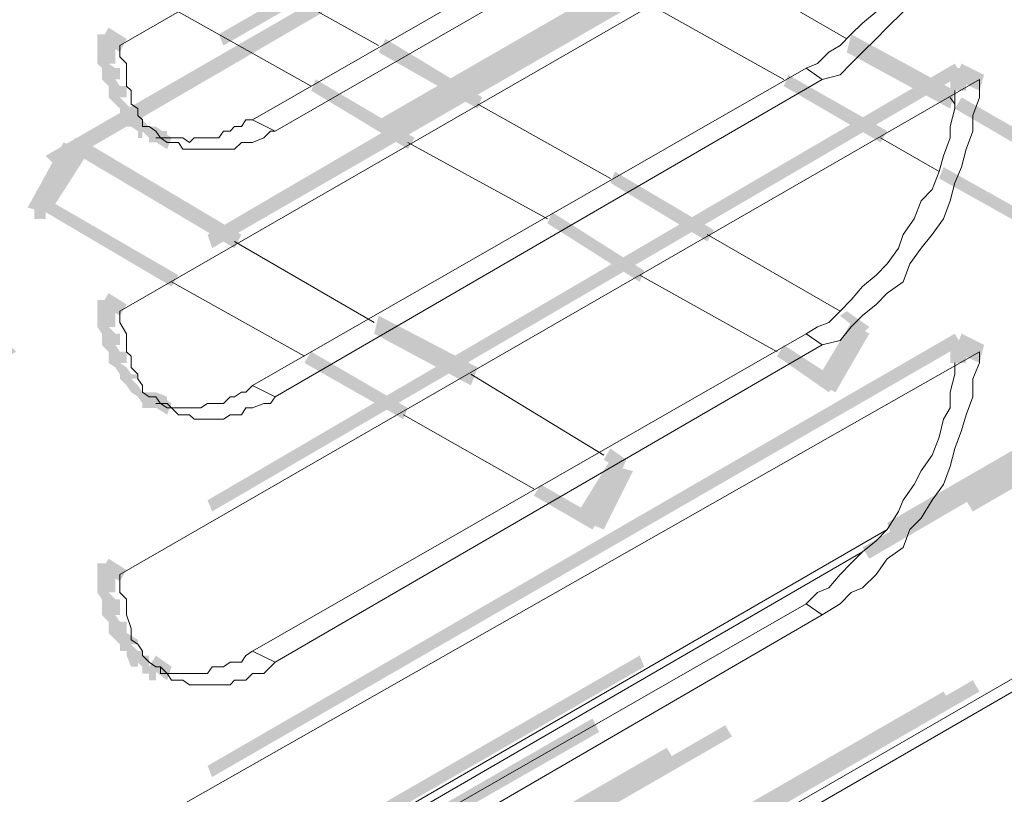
# Model space of a CAD drawing. Header units: millimetres. Extents: x -91 to 1961, y -1152 to 358.
# Tile 275 of 656: x 243.25 to 250.49, y 92.5 to 98.2. Entities that reach past the tile are written whole.
import ezdxf

# ---------------------------------------------------------------- set-up
doc = ezdxf.new("R2010")
doc.units = ezdxf.units.MM
doc.header["$MEASUREMENT"] = 0
doc.layers.get('0').update_dxf_attribs({"linetype": 'CONTINUOUS'})

msp = doc.modelspace()

# ---------------------------------------------------------------- hatches: boundary and pattern name
at = {"true_color": 0xaaaaaa}
h = msp.add_hatch(color=253, dxfattribs=at)
h.paths.add_polyline_path([(236.2746, 85.3503), (241.784, 88.5269), (241.8336, 88.3945), (236.3242, 85.251)])
h.paths.add_polyline_path([(244.5304, 90.0821), (250.0398, 93.2586), (250.0894, 93.1759), (244.58, 89.9993)])
h.paths.add_polyline_path([(252.8027, 94.8304), (258.2956, 98.007), (258.3452, 97.9242), (252.8358, 94.7477)])
h.paths.add_polyline_path([(261.0585, 99.6118), (266.5183, 102.7884), (266.601, 102.7057), (261.0916, 99.5291)])
h.paths.add_polyline_path([(269.2647, 104.3601), (274.7741, 107.5367), (274.8568, 107.454), (269.3639, 104.2774)])
h.paths.add_polyline_path([(277.537, 109.1415), (279.4397, 110.25), (279.4727, 110.1673), (277.5701, 109.0588)])
h = msp.add_hatch(color=253, dxfattribs=at)
h.paths.add_polyline_path([(267.9576, 110.0846), (262.4483, 106.908), (262.4152, 106.9907), (267.9246, 110.1673)])
h.paths.add_polyline_path([(259.7019, 105.2866), (254.1925, 102.11), (254.1594, 102.1928), (259.6522, 105.3693)])
h.paths.add_polyline_path([(251.4461, 100.5052), (245.9367, 97.3286), (245.8871, 97.461), (251.3964, 100.6376)])
h.paths.add_polyline_path([(243.2234, 95.7569), (237.714, 92.5803), (237.6313, 92.663), (243.1406, 95.8396)])
h = msp.add_hatch(color=253, dxfattribs=at)
h.paths.add_polyline_path([(236.44, 93.3414), (241.9494, 96.4849), (241.9991, 96.4021), (236.4897, 93.2586)])
h.paths.add_polyline_path([(244.7124, 98.0897), (250.2052, 101.2663), (250.2548, 101.1835), (244.7455, 98.007)])
h.paths.add_polyline_path([(252.9682, 102.838), (258.4775, 106.0146), (258.5106, 105.9319), (253.0013, 102.7553)])
h.paths.add_polyline_path([(261.224, 107.6194), (265.4594, 110.0846), (265.509, 110.0019), (261.2736, 107.5367)])
h = msp.add_hatch(color=253, dxfattribs=at)
h.paths.add_polyline_path([(236.4897, 85.433), (241.9991, 88.6096), (242.0321, 88.4772), (236.5393, 85.3503)])
h.paths.add_polyline_path([(244.7455, 90.1648), (250.2548, 93.3414), (250.3045, 93.2586), (244.7951, 90.0821)])
h.paths.add_polyline_path([(253.0013, 94.9131), (258.5106, 98.0897), (258.5603, 98.007), (253.0509, 94.8304)])
h.paths.add_polyline_path([(261.2736, 99.6945), (266.7664, 102.8711), (266.8161, 102.7884), (261.3067, 99.6118)])
h.paths.add_polyline_path([(269.4798, 104.4428), (274.9891, 107.6194), (275.0719, 107.5367), (269.5625, 104.3601)])
h.paths.add_polyline_path([(277.7356, 109.2243), (279.2246, 110.0846), (279.2742, 110.0019), (277.8348, 109.1415)])
h = msp.add_hatch(color=253, dxfattribs=at)
h.paths.add_polyline_path([(265.509, 109.8695), (259.9997, 106.6433), (259.95, 106.726), (265.4594, 109.9522)])
h.paths.add_polyline_path([(257.2367, 105.0881), (251.7439, 101.9115), (251.6942, 101.9942), (257.2036, 105.1708)])
h.paths.add_polyline_path([(248.9809, 100.2901), (243.5212, 97.1136), (243.4384, 97.1963), (248.9478, 100.3729)])
h.paths.add_polyline_path([(240.7747, 95.5584), (236.4897, 93.0932), (236.44, 93.1759), (240.7251, 95.6411)])
h = msp.add_hatch(color=253, dxfattribs=at)
h.paths.add_polyline_path([(236.44, 91.902), (241.9494, 95.0786), (241.9991, 94.9958), (236.4897, 91.8193)])
h.paths.add_polyline_path([(244.7124, 96.6503), (250.2052, 99.8269), (250.2548, 99.7442), (244.7455, 96.5676)])
h.paths.add_polyline_path([(252.9682, 101.4317), (258.4279, 104.6083), (258.5106, 104.5256), (253.0013, 101.349)])
h.paths.add_polyline_path([(261.1909, 106.18), (266.6837, 109.3566), (266.7664, 109.2739), (261.2736, 106.0973)])
h = msp.add_hatch(color=253, dxfattribs=at)
h.paths.add_polyline_path([(242.2969, 90.3468), (247.8062, 93.5234), (247.8393, 93.4406), (242.3299, 90.2641)])
h.paths.add_polyline_path([(250.5526, 95.0786), (256.062, 98.2551), (256.0951, 98.1724), (250.6023, 94.9958)])
h.paths.add_polyline_path([(258.8084, 99.8765), (264.3178, 103.0531), (264.3675, 102.9207), (258.8581, 99.7442)])
h.paths.add_polyline_path([(267.0311, 104.6083), (272.16, 107.5863), (272.1931, 107.4871), (267.1139, 104.5256)])
h = msp.add_hatch(color=253, dxfattribs=at)
h.paths.add_polyline_path([(272.2758, 107.2885), (266.7664, 104.112), (266.7333, 104.1947), (272.2427, 107.3713)])
h.paths.add_polyline_path([(264.02, 102.4906), (258.5106, 99.314), (258.4775, 99.4133), (263.9704, 102.5898)])
h.paths.add_polyline_path([(255.7642, 97.7588), (250.2548, 94.5822), (250.2052, 94.6649), (255.7146, 97.8415)])
h.paths.add_polyline_path([(247.5084, 92.9608), (242.4127, 90.049), (242.3796, 90.1317), (247.4588, 93.0601)])
h = msp.add_hatch(color=253, dxfattribs=at)
h.paths.add_polyline_path([(272.8383, 107.0238), (267.3289, 103.8472), (267.2793, 103.93), (272.7887, 107.1065)])
h.paths.add_polyline_path([(264.566, 102.2424), (259.0732, 99.0658), (259.0235, 99.1485), (264.5329, 102.3251)])
h.paths.add_polyline_path([(256.3102, 97.4941), (250.8008, 94.3175), (250.7677, 94.4002), (256.2771, 97.5768)])
h.paths.add_polyline_path([(248.0544, 92.7623), (242.9752, 89.8339), (242.9256, 89.9166), (248.0048, 92.845)])
h = msp.add_hatch(color=253, dxfattribs=at)
h.paths.add_polyline_path([(242.9256, 89.8339), (248.4349, 93.0105), (248.4846, 92.9278), (242.9752, 89.7512)])
h.paths.add_polyline_path([(251.1813, 94.5822), (256.6907, 97.7588), (256.7404, 97.6761), (251.231, 94.4995)])
h.paths.add_polyline_path([(259.4537, 99.3636), (264.9465, 102.5402), (264.9962, 102.4079), (259.4868, 99.2313)])
h.paths.add_polyline_path([(267.6598, 104.112), (272.7887, 107.0734), (272.8383, 106.9907), (267.7426, 104.0292)])
for points in [[(250.1721, 99.7442), (244.6627, 96.5179), (244.6297, 96.6172), (250.1225, 99.8269)], [(243.9513, 98.0897), (243.9513, 98.0566), (243.9513, 98.007), (243.9513, 97.9573), (243.9513, 97.8746), (243.9017, 97.8746), (243.9513, 97.8415), (243.9844, 97.8415), (243.9844, 97.7919), (243.9844, 97.7588), (243.9513, 97.7588), (243.9844, 97.7092), (244.034, 97.7092), (244.034, 97.6761), (244.034, 97.6264), (243.9844, 97.6264), (244.034, 97.5768), (244.0671, 97.5437), (244.1168, 97.5437), (244.1168, 97.4941), (244.034, 97.5437), (244.0671, 97.5437), (244.1499, 97.4941), (244.1499, 97.461), (244.1168, 97.461), (244.1499, 97.4114), (244.1168, 97.461), (244.1499, 97.461), (244.1995, 97.4114), (244.2491, 97.3783), (244.1995, 97.3286), (244.1499, 97.3783), (244.1499, 97.3286), (244.1168, 97.3286), (244.1168, 97.3783), (244.0671, 97.4114), (244.034, 97.461), (244.034, 97.4941), (244.0671, 97.4114), (244.034, 97.4114), (243.9844, 97.4941), (243.9844, 97.5437), (244.034, 97.4941), (243.9844, 97.5437), (243.9513, 97.5768), (243.9017, 97.6264), (243.9017, 97.6761), (243.9017, 97.7092), (243.9513, 97.6761), (243.9017, 97.7092), (243.8521, 97.7588), (243.8521, 97.7919), (243.8521, 97.8415), (243.9017, 97.7919), (243.8521, 97.8415), (243.819, 97.8746), (243.819, 97.9573), (243.819, 98.007), (243.819, 98.0566), (243.819, 98.0897)], [(243.9844, 97.9573), (243.8521, 98.0566), (243.9017, 98.1393), (244.034, 98.0566)], [(249.3614, 98.0897), (250.1225, 97.6761), (250.0894, 97.5437), (249.3283, 97.9573)], [(245.9367, 98.0566), (246.6481, 97.6264), (246.615, 97.5437), (245.8871, 97.9573)], [(250.1721, 97.7919), (244.6627, 94.5822), (244.6297, 94.6649), (250.1225, 97.8746)], [(250.3045, 97.6761), (250.1225, 97.7588), (250.1721, 97.8746), (250.3376, 97.7919)], [(249.5765, 97.2955), (248.8651, 97.7092), (248.8982, 97.7919), (249.6261, 97.3783)], [(246.1021, 97.2459), (245.3907, 97.6761), (245.4238, 97.7588), (246.1518, 97.3286)], [(245.4238, 97.7588), (246.1518, 97.3286), (246.1021, 97.2459), (245.3907, 97.6761)], [(250.1721, 97.6264), (251.2641, 96.9977), (251.231, 96.8985), (250.1225, 97.5437)], [(244.3319, 97.2459), (244.1995, 97.3286), (244.2491, 97.4114), (244.3649, 97.3286)], [(243.6866, 97.2459), (243.4384, 96.7827), (243.3061, 96.8158), (243.5708, 97.2955)], [(243.6535, 97.3286), (243.7362, 97.2955), (243.6866, 97.1632), (243.6039, 97.1963)], [(243.7362, 97.2955), (244.8778, 96.6172), (244.8282, 96.5179), (243.6866, 97.1963)], [(243.3888, 96.8158), (243.6535, 97.2459), (243.7362, 97.1963), (243.4715, 96.7827)], [(247.6242, 97.0805), (248.3522, 96.6503), (248.3026, 96.5676), (247.5912, 96.9977)], [(250.9828, 96.4849), (250.0067, 97.0308), (250.0398, 97.1136), (251.0159, 96.5676)], [(243.3557, 96.8654), (243.3557, 96.733), (243.4384, 96.733), (243.4384, 96.8654)], [(244.3649, 96.2367), (243.4384, 96.7827), (243.4715, 96.8654), (244.4146, 96.3194)], [(247.161, 96.7827), (247.8393, 96.3525), (247.8062, 96.2698), (247.1279, 96.6999)], [(247.8062, 96.2698), (247.1279, 96.6999), (247.161, 96.7827), (247.8393, 96.3525)], [(243.9844, 96.0216), (243.8521, 96.1043), (243.9017, 96.1871), (244.034, 96.1043)], [(249.3283, 96.0547), (249.4938, 95.9389), (249.4442, 95.8892), (249.2787, 96.0216)], [(245.8871, 96.0216), (246.615, 95.6411), (246.5654, 95.5087), (245.854, 95.8892)], [(249.1133, 95.5584), (249.3614, 95.972), (249.4442, 95.9389), (249.196, 95.5087)], [(249.4938, 95.8892), (249.2456, 95.4591), (249.1464, 95.5087), (249.4111, 95.9389)], [(250.1721, 95.8065), (244.6627, 92.6299), (244.6297, 92.7127), (250.1225, 95.8892)], [(250.3045, 95.6742), (250.1225, 95.7569), (250.1721, 95.8892), (250.3376, 95.8065)], [(249.196, 95.4591), (248.8155, 95.7238), (248.8651, 95.8065), (249.2456, 95.5584)], [(248.8651, 95.8065), (249.196, 95.5914), (249.1464, 95.5087), (248.8155, 95.7238)], [(246.069, 95.2606), (245.3411, 95.6742), (245.3907, 95.7569), (246.1021, 95.3433)], [(249.4442, 94.3175), (251.777, 95.6742), (251.8266, 95.5914), (249.4938, 94.2348)], [(251.6942, 95.5914), (249.6592, 94.4002), (249.6261, 94.4995), (251.6611, 95.6742)], [(249.196, 95.5584), (249.2456, 95.5087), (249.196, 95.4591), (249.1464, 95.5087)], [(244.3319, 95.2936), (244.1995, 95.3764), (244.2491, 95.4591), (244.3649, 95.3764)], [(244.1995, 95.4591), (244.2491, 95.4591), (244.3319, 95.426), (244.3319, 95.3764), (244.1995, 95.3764), (244.1995, 95.426), (244.2491, 95.3433), (244.1995, 95.3433)], [(247.5912, 95.0455), (247.707, 94.9627), (247.6739, 94.88), (247.5415, 94.9627)], [(247.3264, 94.5326), (247.5912, 94.9627), (247.6739, 94.9131), (247.4257, 94.4995)], [(247.7566, 94.88), (247.5415, 94.4499), (247.4257, 94.4995), (247.6242, 94.9131)], [(247.4588, 94.4499), (247.0286, 94.698), (247.0783, 94.7808), (247.5084, 94.5326)], [(243.9513, 94.2017), (243.9513, 94.1521), (243.9513, 94.0693), (243.9513, 94.0197), (243.9513, 93.9866), (243.9017, 93.9866), (243.9513, 93.937), (243.9844, 93.937), (243.9844, 93.8543), (243.9844, 93.8212), (243.9513, 93.8212), (243.9844, 93.7715), (244.034, 93.7715), (244.034, 93.7219), (244.034, 93.6888), (243.9844, 93.6888), (244.034, 93.6392), (243.9844, 93.6888), (244.034, 93.6888), (244.1168, 93.6392), (244.1168, 93.6061), (244.0671, 93.6061), (244.1168, 93.5564), (244.1499, 93.5564), (244.1499, 93.5234), (244.0671, 93.5564), (244.1168, 93.5564), (244.1499, 93.5234), (244.1995, 93.4737), (244.1499, 93.5234), (244.1995, 93.5234), (244.1995, 93.391), (244.1499, 93.391), (244.1499, 93.4406), (244.1168, 93.4737), (244.1168, 93.4406), (244.0671, 93.4406), (244.034, 93.5234), (244.034, 93.5564), (244.0671, 93.5234), (244.034, 93.5564), (243.9844, 93.6061), (243.9844, 93.6392), (244.034, 93.5564), (243.9844, 93.5564), (243.9844, 93.6061), (243.9513, 93.6392), (243.9017, 93.6888), (243.9017, 93.7219), (243.9017, 93.7715), (243.9513, 93.7219), (243.9017, 93.7715), (243.8521, 93.8212), (243.8521, 93.8543), (243.8521, 93.937), (243.9017, 93.9039), (243.8521, 93.937), (243.819, 93.9866), (243.819, 94.0197), (243.819, 94.0693), (243.819, 94.1521), (243.819, 94.2017)], [(243.9844, 94.0693), (243.8521, 94.1521), (243.9017, 94.2348), (244.034, 94.1521)], [(244.3319, 93.3414), (244.1995, 93.4406), (244.2491, 93.5234), (244.3649, 93.4406)]]:
    msp.add_hatch(color=253, dxfattribs=at).paths.add_polyline_path(points)
h = msp.add_hatch(color=253, dxfattribs=at)
h.paths.add_polyline_path([(250.0894, 97.6761), (250.0894, 97.7092), (250.2052, 97.7092), (250.2052, 97.6761)])
h.paths.add_polyline_path([(250.0894, 97.7092), (250.0894, 97.7588), (250.2052, 97.7588), (250.2052, 97.7092)])
h.paths.add_polyline_path([(250.0894, 97.7588), (250.0894, 97.7919), (250.2052, 97.7919), (250.2052, 97.7588)])
h.paths.add_polyline_path([(250.0894, 97.7919), (250.0894, 97.8415), (250.2052, 97.8415), (250.2052, 97.7919)])
h = msp.add_hatch(color=253, dxfattribs=at)
h.paths.add_polyline_path([(244.1995, 97.4114), (244.2491, 97.4114), (244.2491, 97.2955), (244.1995, 97.2955)])
h.paths.add_polyline_path([(244.3319, 97.3783), (244.3319, 97.3286), (244.1995, 97.3286), (244.1995, 97.3783)])
h = msp.add_hatch(color=253, dxfattribs=at)
h.paths.add_polyline_path([(243.9513, 96.1374), (243.9513, 96.1043), (243.9513, 96.0547), (243.9513, 95.972), (243.9513, 95.9389), (243.9017, 95.9389), (243.9513, 95.8892), (243.9844, 95.8892), (243.9844, 95.8396), (243.9844, 95.8065), (243.9513, 95.8065), (243.9844, 95.7569), (244.034, 95.7569), (244.034, 95.7238), (244.034, 95.6742), (243.9844, 95.6742), (244.034, 95.6411), (244.0671, 95.5914), (244.1168, 95.5914), (244.1168, 95.5584), (244.0671, 95.5584), (244.1168, 95.5087), (244.0671, 95.4591), (244.034, 95.5087), (243.9844, 95.5584), (243.9844, 95.5914), (244.034, 95.5584), (243.9844, 95.5914), (243.9513, 95.6411), (243.9017, 95.6742), (243.9017, 95.7238), (243.9017, 95.7569), (243.9513, 95.7238), (243.9017, 95.7569), (243.8521, 95.8065), (243.8521, 95.8396), (243.8521, 95.8892), (243.9017, 95.8396), (243.8521, 95.8892), (243.819, 95.9389), (243.819, 95.972), (243.819, 96.0547), (243.819, 96.1043), (243.819, 96.1374)])
h.paths.add_polyline_path([(244.1168, 95.5087), (244.1499, 95.4591), (244.1995, 95.426), (244.1499, 95.4591), (244.1995, 95.4591), (244.1995, 95.3433), (244.1499, 95.3433), (244.1499, 95.3764), (244.1168, 95.426), (244.0671, 95.4591)])
h = msp.add_hatch(color=253, dxfattribs=at)
h.paths.add_polyline_path([(250.0894, 95.6742), (250.0894, 95.7238), (250.2052, 95.7238), (250.2052, 95.6742)])
h.paths.add_polyline_path([(250.0894, 95.7238), (250.0894, 95.7569), (250.2052, 95.7569), (250.2052, 95.7238)])
h.paths.add_polyline_path([(250.0894, 95.7569), (250.0894, 95.8065), (250.2052, 95.8065), (250.2052, 95.7569)])
h.paths.add_polyline_path([(250.0894, 95.8065), (250.0894, 95.8396), (250.2052, 95.8396), (250.2052, 95.8065)])
h = msp.add_hatch(color=253, dxfattribs=at)
h.paths.add_polyline_path([(244.2822, 93.4737), (244.2822, 93.4406), (244.1499, 93.4406), (244.1499, 93.4737)])
h.paths.add_polyline_path([(244.1995, 93.4737), (244.2491, 93.4737), (244.2491, 93.3414), (244.1995, 93.3414)])

# ---------------------------------------------------------------- linework, layer by layer
at = {"color": 7, "linetype": 'Continuous', "lineweight": 5}
for points in [[(279.6051, 110.1177), (236.44, 85.2179), (236.44, 85.2179)], [(249.1464, 97.7588), (249.0305, 97.8415), (249.0305, 97.8415)], [(245.126, 97.3783), (244.9605, 97.461), (244.9605, 97.461)], [(249.1464, 95.8065), (249.0305, 95.8892), (249.0305, 95.8892)], [(245.126, 95.426), (244.9605, 95.5087), (244.9605, 95.5087)], [(249.6261, 94.4499), (244.4146, 91.4387), (244.4146, 91.4387)], [(244.5304, 91.4387), (249.4442, 94.2844), (249.4442, 94.2844)], [(249.1464, 93.8212), (249.0305, 93.9039), (249.0305, 93.9039)], [(245.126, 93.4737), (244.9605, 93.5564), (244.9605, 93.5564)]]:
    msp.add_lwpolyline(points, dxfattribs=at)
at = {"color": 7, "linetype": 'Continuous', "lineweight": 20}
for points in [[(236.622, 85.2179), (279.3073, 109.8695), (279.3073, 109.8695)], [(243.9844, 98.007), (250.3045, 101.6468), (250.3045, 101.6468)], [(244.9605, 97.461), (249.0305, 99.7938), (249.0305, 99.7938)], [(243.9844, 96.0547), (250.3045, 99.6945), (250.3045, 99.6945)], [(249.1464, 99.6945), (245.126, 97.3783), (245.126, 97.3783)], [(248.3853, 98.6026), (249.3283, 98.0566), (249.3283, 98.0566)], [(244.9109, 98.5529), (245.8871, 98.007), (245.8871, 98.007)], [(248.8651, 97.7588), (247.889, 98.3048), (247.889, 98.3048)], [(245.3907, 97.7092), (244.4146, 98.2551), (244.4146, 98.2551)], [(244.4146, 98.2551), (245.3907, 97.7092), (245.3907, 97.7092)], [(249.4442, 98.1724), (249.5434, 98.2551), (249.5434, 98.2551)], [(249.6261, 98.1393), (249.742, 98.2551), (249.742, 98.2551)], [(249.3614, 98.0897), (249.4442, 98.1724), (249.4442, 98.1724)], [(249.2787, 98.007), (249.3614, 98.0897), (249.3614, 98.0897)], [(249.5434, 98.0566), (249.6261, 98.1393), (249.6261, 98.1393)], [(243.9844, 98.007), (243.9844, 97.9573), (243.9844, 97.9573)], [(249.196, 97.9573), (249.2787, 98.007), (249.2787, 98.007)], [(249.4442, 97.9573), (249.5434, 98.0566), (249.5434, 98.0566)], [(243.9844, 97.9573), (243.9844, 97.9242), (243.9844, 97.9242)], [(249.1133, 97.8746), (249.196, 97.9573), (249.196, 97.9573)], [(249.3614, 97.8746), (249.4442, 97.9573), (249.4442, 97.9573)], [(243.9844, 97.9242), (244.034, 97.8746), (244.034, 97.8746)], [(244.034, 97.8746), (244.034, 97.7919), (244.034, 97.7919)], [(249.0305, 97.8415), (249.1133, 97.8746), (249.1133, 97.8746)], [(249.2787, 97.7919), (249.3614, 97.8746), (249.3614, 97.8746)], [(244.034, 97.7919), (244.034, 97.7588), (244.034, 97.7588)], [(244.9605, 95.5087), (249.0305, 97.8415), (249.0305, 97.8415)], [(249.1464, 97.7588), (249.2787, 97.7919), (249.2787, 97.7919)], [(243.9844, 94.119), (250.3045, 97.7588), (250.3045, 97.7588)], [(244.034, 97.7588), (244.034, 97.7092), (244.034, 97.7092)], [(249.1464, 97.7588), (245.126, 95.426), (245.126, 95.426)], [(250.3045, 97.6264), (250.3045, 97.7588), (250.3045, 97.7588)], [(244.034, 97.7092), (244.0671, 97.6761), (244.0671, 97.6761)], [(244.0671, 97.6761), (244.0671, 97.6264), (244.0671, 97.6264)], [(250.1225, 97.5437), (250.1225, 97.6761), (250.1225, 97.6761)], [(244.0671, 97.6264), (244.0671, 97.5768), (244.0671, 97.5768)], [(244.0671, 97.5768), (244.1168, 97.5437), (244.1168, 97.5437)], [(246.615, 97.5768), (247.5912, 97.0308), (247.5912, 97.0308)], [(250.0894, 97.6264), (250.1225, 97.5768), (250.1225, 97.5768)], [(250.2548, 97.4941), (250.3045, 97.6264), (250.3045, 97.6264)], [(244.1168, 97.5437), (244.1168, 97.4941), (244.1168, 97.4941)], [(250.0894, 97.4114), (250.1225, 97.5437), (250.1225, 97.5437)], [(244.1168, 97.4941), (244.1499, 97.461), (244.1499, 97.461)], [(244.1499, 97.461), (244.1499, 97.4114), (244.1499, 97.4114)], [(244.8778, 97.4114), (244.9109, 97.461), (244.9109, 97.461)], [(244.9109, 97.461), (244.9605, 97.461), (244.9605, 97.461)], [(250.2548, 97.3783), (250.2548, 97.4941), (250.2548, 97.4941)], [(244.1499, 97.4114), (244.1995, 97.4114), (244.1995, 97.4114)], [(244.1995, 97.4114), (244.2491, 97.3783), (244.2491, 97.3783)], [(244.2491, 97.3783), (244.2822, 97.3286), (244.2822, 97.3286)], [(244.7124, 97.3286), (244.7455, 97.3783), (244.7455, 97.3783)], [(244.7455, 97.3783), (244.7951, 97.3783), (244.7951, 97.3783)], [(244.7951, 97.3783), (244.8282, 97.4114), (244.8282, 97.4114)], [(244.8282, 97.4114), (244.8778, 97.4114), (244.8778, 97.4114)], [(245.0433, 97.3286), (245.0929, 97.3783), (245.0929, 97.3783)], [(245.0929, 97.3783), (245.126, 97.3783), (245.126, 97.3783)], [(250.0894, 97.3286), (250.0894, 97.4114), (250.0894, 97.4114)], [(250.2052, 97.2459), (250.2548, 97.3783), (250.2548, 97.3783)], [(244.2491, 97.3286), (244.2822, 97.3286), (244.2822, 97.3286)], [(244.2822, 97.3286), (244.3319, 97.2955), (244.3319, 97.2955)], [(244.2822, 97.3286), (244.3319, 97.3286), (244.3319, 97.3286)], [(244.3319, 97.3286), (244.3649, 97.3286), (244.3649, 97.3286)], [(244.3319, 97.2955), (244.3649, 97.2955), (244.3649, 97.2955)], [(244.3649, 97.3286), (244.4146, 97.3286), (244.4146, 97.3286)], [(244.3649, 97.2955), (244.4146, 97.2955), (244.4146, 97.2955)], [(244.4146, 97.3286), (244.4477, 97.3286), (244.4477, 97.3286)], [(244.4146, 97.2955), (244.4477, 97.2459), (244.4477, 97.2459)], [(244.4477, 97.3286), (244.4973, 97.2955), (244.4973, 97.2955)], [(244.4973, 97.2955), (244.5304, 97.3286), (244.5304, 97.3286)], [(244.5304, 97.3286), (244.58, 97.3286), (244.58, 97.3286)], [(244.58, 97.3286), (244.6297, 97.3286), (244.6297, 97.3286)], [(244.6297, 97.3286), (244.6627, 97.3286), (244.6627, 97.3286)], [(244.6627, 97.3286), (244.7124, 97.3286), (244.7124, 97.3286)], [(244.8282, 97.2459), (244.8778, 97.2955), (244.8778, 97.2955)], [(244.8778, 97.2955), (244.9109, 97.2955), (244.9109, 97.2955)], [(244.9109, 97.2955), (244.9605, 97.2955), (244.9605, 97.2955)], [(244.9605, 97.2955), (245.0433, 97.3286), (245.0433, 97.3286)], [(247.1279, 96.733), (246.1021, 97.2955), (246.1021, 97.2955)], [(246.1021, 97.2955), (247.1279, 96.733), (247.1279, 96.733)], [(250.0067, 97.0805), (249.5765, 97.3286), (249.5765, 97.3286)], [(250.0398, 97.1963), (250.0894, 97.3286), (250.0894, 97.3286)], [(244.4477, 97.2459), (244.4973, 97.2459), (244.4973, 97.2459)], [(244.4973, 97.2459), (244.5304, 97.2459), (244.5304, 97.2459)], [(244.5304, 97.2459), (244.58, 97.2459), (244.58, 97.2459)], [(244.58, 97.2459), (244.6297, 97.2459), (244.6297, 97.2459)], [(244.6297, 97.2459), (244.6627, 97.2459), (244.6627, 97.2459)], [(244.6627, 97.2459), (244.7124, 97.2459), (244.7124, 97.2459)], [(244.7124, 97.2459), (244.7455, 97.2459), (244.7455, 97.2459)], [(244.7455, 97.2459), (244.7951, 97.2459), (244.7951, 97.2459)], [(244.7951, 97.2459), (244.8282, 97.2459), (244.8282, 97.2459)], [(250.1721, 97.1136), (250.2052, 97.2459), (250.2052, 97.2459)], [(250.0067, 97.0805), (250.0398, 97.1963), (250.0398, 97.1963)], [(249.957, 96.9481), (250.0067, 97.0805), (250.0067, 97.0805)], [(250.1225, 96.9977), (250.1721, 97.1136), (250.1721, 97.1136)], [(250.0894, 96.8654), (250.1225, 96.9977), (250.1225, 96.9977)], [(249.8743, 96.8654), (249.957, 96.9481), (249.957, 96.9481)], [(249.8247, 96.733), (249.8743, 96.8654), (249.8743, 96.8654)], [(250.0398, 96.733), (250.0894, 96.8654), (250.0894, 96.8654)], [(249.742, 96.6172), (249.8247, 96.733), (249.8247, 96.733)], [(249.957, 96.6172), (250.0398, 96.733), (250.0398, 96.733)], [(244.8282, 96.5676), (245.854, 95.972), (245.854, 95.972)], [(248.3026, 96.6172), (249.2787, 96.0547), (249.2787, 96.0547)], [(249.7089, 96.5179), (249.742, 96.6172), (249.742, 96.6172)], [(249.8743, 96.5179), (249.957, 96.6172), (249.957, 96.6172)], [(249.6261, 96.4021), (249.7089, 96.5179), (249.7089, 96.5179)], [(249.7916, 96.4021), (249.8743, 96.5179), (249.8743, 96.5179)], [(249.5434, 96.3194), (249.6261, 96.4021), (249.6261, 96.4021)], [(249.742, 96.2698), (249.7916, 96.4021), (249.7916, 96.4021)], [(245.3411, 95.7238), (244.3649, 96.2698), (244.3649, 96.2698)], [(248.8155, 95.7569), (247.8062, 96.3194), (247.8062, 96.3194)], [(247.8062, 96.3194), (248.8155, 95.7569), (248.8155, 95.7569)], [(249.4442, 96.2367), (249.5434, 96.3194), (249.5434, 96.3194)], [(249.6261, 96.1871), (249.742, 96.2698), (249.742, 96.2698)], [(249.3614, 96.1374), (249.4442, 96.2367), (249.4442, 96.2367)], [(249.2787, 96.0547), (249.3614, 96.1374), (249.3614, 96.1374)], [(249.5434, 96.1043), (249.6261, 96.1871), (249.6261, 96.1871)], [(243.9844, 96.0547), (243.9844, 96.0216), (243.9844, 96.0216)], [(249.196, 95.972), (249.2787, 96.0547), (249.2787, 96.0547)], [(249.4442, 96.0216), (249.5434, 96.1043), (249.5434, 96.1043)], [(243.9844, 96.0216), (243.9844, 95.972), (243.9844, 95.972)], [(249.3614, 95.9389), (249.4442, 96.0216), (249.4442, 96.0216)], [(243.9844, 95.972), (244.034, 95.8892), (244.034, 95.8892)], [(249.0305, 95.8892), (249.1133, 95.9389), (249.1133, 95.9389)], [(249.1133, 95.9389), (249.196, 95.972), (249.196, 95.972)], [(249.2787, 95.8396), (249.3614, 95.9389), (249.3614, 95.9389)], [(244.034, 95.8892), (244.034, 95.8396), (244.034, 95.8396)], [(244.034, 95.8396), (244.034, 95.8065), (244.034, 95.8065)], [(244.9605, 93.5564), (249.0305, 95.8892), (249.0305, 95.8892)], [(249.1464, 95.8065), (249.2787, 95.8396), (249.2787, 95.8396)], [(244.034, 95.8065), (244.034, 95.7569), (244.034, 95.7569)], [(249.1464, 95.8065), (245.126, 93.4737), (245.126, 93.4737)], [(243.9844, 92.1667), (250.3045, 95.7569), (250.3045, 95.7569)], [(244.034, 95.7569), (244.0671, 95.7238), (244.0671, 95.7238)], [(244.0671, 95.7238), (244.0671, 95.6742), (244.0671, 95.6742)], [(250.3045, 95.6742), (250.3045, 95.7569), (250.3045, 95.7569)], [(244.0671, 95.6742), (244.0671, 95.6411), (244.0671, 95.6411)], [(244.0671, 95.6411), (244.1168, 95.5914), (244.1168, 95.5914)], [(250.1225, 95.5914), (250.1225, 95.6742), (250.1225, 95.6742)], [(250.2548, 95.5584), (250.3045, 95.6742), (250.3045, 95.6742)], [(244.1168, 95.5914), (244.1168, 95.5584), (244.1168, 95.5584)], [(244.1168, 95.5584), (244.1499, 95.5087), (244.1499, 95.5087)], [(246.5654, 95.5914), (247.5415, 94.9958), (247.5415, 94.9958)], [(250.0894, 95.4591), (250.1225, 95.5914), (250.1225, 95.5914)], [(250.2548, 95.426), (250.2548, 95.5584), (250.2548, 95.5584)], [(244.1499, 95.5087), (244.1499, 95.4591), (244.1499, 95.4591)], [(244.9109, 95.4591), (244.9605, 95.5087), (244.9605, 95.5087)], [(244.1499, 95.4591), (244.1995, 95.426), (244.1995, 95.426)], [(244.1995, 95.426), (244.2491, 95.426), (244.2491, 95.426)], [(244.2491, 95.426), (244.2822, 95.3764), (244.2822, 95.3764)], [(244.7455, 95.3764), (244.7951, 95.426), (244.7951, 95.426)], [(244.7951, 95.426), (244.8282, 95.426), (244.8282, 95.426)], [(244.8282, 95.426), (244.8778, 95.4591), (244.8778, 95.4591)], [(244.8778, 95.4591), (244.9109, 95.4591), (244.9109, 95.4591)], [(245.0929, 95.3764), (245.126, 95.426), (245.126, 95.426)], [(250.0894, 95.3433), (250.0894, 95.4591), (250.0894, 95.4591)], [(250.2052, 95.2936), (250.2548, 95.426), (250.2548, 95.426)], [(244.2491, 95.3764), (244.2822, 95.3764), (244.2822, 95.3764)], [(244.2822, 95.3764), (244.3319, 95.3764), (244.3319, 95.3764)], [(244.2822, 95.3764), (244.3319, 95.3433), (244.3319, 95.3433)], [(244.3319, 95.3764), (244.3649, 95.3433), (244.3649, 95.3433)], [(244.3319, 95.3433), (244.3649, 95.3433), (244.3649, 95.3433)], [(244.3649, 95.3433), (244.4146, 95.2936), (244.4146, 95.2936)], [(244.3649, 95.3433), (244.4146, 95.3433), (244.4146, 95.3433)], [(244.4146, 95.3433), (244.4477, 95.3433), (244.4477, 95.3433)], [(244.4477, 95.3433), (244.4973, 95.3433), (244.4973, 95.3433)], [(244.4973, 95.3433), (244.5304, 95.3433), (244.5304, 95.3433)], [(244.5304, 95.3433), (244.58, 95.3433), (244.58, 95.3433)], [(244.58, 95.3433), (244.6297, 95.3764), (244.6297, 95.3764)], [(244.6297, 95.3764), (244.6627, 95.3764), (244.6627, 95.3764)], [(244.6627, 95.3764), (244.7124, 95.3764), (244.7124, 95.3764)], [(244.7124, 95.3764), (244.7455, 95.3764), (244.7455, 95.3764)], [(244.8778, 95.2936), (244.9109, 95.3433), (244.9109, 95.3433)], [(244.9109, 95.3433), (244.9605, 95.3433), (244.9605, 95.3433)], [(244.9605, 95.3433), (245.0433, 95.3764), (245.0433, 95.3764)], [(245.0433, 95.3764), (245.0929, 95.3764), (245.0929, 95.3764)], [(250.0398, 95.2606), (250.0894, 95.3433), (250.0894, 95.3433)], [(244.4146, 95.2936), (244.4477, 95.2936), (244.4477, 95.2936)], [(244.4477, 95.2936), (244.4973, 95.2936), (244.4973, 95.2936)], [(244.4973, 95.2936), (244.5304, 95.2606), (244.5304, 95.2606)], [(244.5304, 95.2606), (244.58, 95.2606), (244.58, 95.2606)], [(244.58, 95.2606), (244.6297, 95.2606), (244.6297, 95.2606)], [(244.6297, 95.2606), (244.6627, 95.2606), (244.6627, 95.2606)], [(244.6627, 95.2606), (244.7124, 95.2606), (244.7124, 95.2606)], [(244.7124, 95.2606), (244.7455, 95.2606), (244.7455, 95.2606)], [(244.7455, 95.2606), (244.7951, 95.2936), (244.7951, 95.2936)], [(244.7951, 95.2936), (244.8282, 95.2936), (244.8282, 95.2936)], [(244.8282, 95.2936), (244.8778, 95.2936), (244.8778, 95.2936)], [(247.0286, 94.7477), (246.069, 95.2936), (246.069, 95.2936)], [(250.0067, 95.1282), (250.0398, 95.2606), (250.0398, 95.2606)], [(250.1721, 95.1778), (250.2052, 95.2936), (250.2052, 95.2936)], [(249.957, 94.9958), (250.0067, 95.1282), (250.0067, 95.1282)], [(250.1225, 95.0455), (250.1721, 95.1778), (250.1721, 95.1778)], [(250.0894, 94.9131), (250.1225, 95.0455), (250.1225, 95.0455)], [(249.8743, 94.88), (249.957, 94.9958), (249.957, 94.9958)], [(250.0398, 94.7808), (250.0894, 94.9131), (250.0894, 94.9131)], [(249.8247, 94.7808), (249.8743, 94.88), (249.8743, 94.88)], [(249.742, 94.6649), (249.8247, 94.7808), (249.8247, 94.7808)], [(249.957, 94.6649), (250.0398, 94.7808), (250.0398, 94.7808)], [(249.7089, 94.5822), (249.742, 94.6649), (249.742, 94.6649)], [(249.8743, 94.5326), (249.957, 94.6649), (249.957, 94.6649)], [(249.6261, 94.4499), (249.7089, 94.5822), (249.7089, 94.5822)], [(249.7916, 94.4499), (249.8743, 94.5326), (249.8743, 94.5326)], [(249.5434, 94.3671), (249.6261, 94.4499), (249.6261, 94.4499)], [(249.742, 94.3175), (249.7916, 94.4499), (249.7916, 94.4499)], [(249.4442, 94.2844), (249.5434, 94.3671), (249.5434, 94.3671)], [(249.6261, 94.2348), (249.742, 94.3175), (249.742, 94.3175)], [(249.3614, 94.2017), (249.4442, 94.2844), (249.4442, 94.2844)], [(249.2787, 94.119), (249.3614, 94.2017), (249.3614, 94.2017)], [(249.5434, 94.119), (249.6261, 94.2348), (249.6261, 94.2348)], [(243.9844, 94.119), (243.9844, 94.0693), (243.9844, 94.0693)], [(249.196, 94.0197), (249.2787, 94.119), (249.2787, 94.119)], [(249.4442, 94.0197), (249.5434, 94.119), (249.5434, 94.119)], [(243.9844, 94.0693), (243.9844, 93.9866), (243.9844, 93.9866)], [(243.9844, 93.9866), (244.034, 93.937), (244.034, 93.937)], [(249.0305, 93.9039), (249.1133, 93.9866), (249.1133, 93.9866)], [(249.1133, 93.9866), (249.196, 94.0197), (249.196, 94.0197)], [(249.2787, 93.9039), (249.3614, 93.9866), (249.3614, 93.9866)], [(249.3614, 93.9866), (249.4442, 94.0197), (249.4442, 94.0197)], [(244.034, 93.937), (244.034, 93.9039), (244.034, 93.9039)], [(244.034, 93.9039), (244.034, 93.8543), (244.034, 93.8543)], [(244.9605, 91.5711), (249.0305, 93.9039), (249.0305, 93.9039)], [(249.1464, 93.8212), (249.2787, 93.9039), (249.2787, 93.9039)], [(244.034, 93.8543), (244.034, 93.8212), (244.034, 93.8212)], [(244.034, 93.8212), (244.0671, 93.7219), (244.0671, 93.7219)], [(249.1464, 93.8212), (245.126, 91.4884), (245.126, 91.4884)], [(244.0671, 93.7219), (244.0671, 93.6888), (244.0671, 93.6888)], [(244.0671, 93.6888), (244.0671, 93.6392), (244.0671, 93.6392)], [(244.0671, 93.6392), (244.1168, 93.6061), (244.1168, 93.6061)], [(244.1168, 93.6061), (244.1499, 93.5564), (244.1499, 93.5564)], [(244.1499, 93.5564), (244.1499, 93.5234), (244.1499, 93.5234)], [(244.1499, 93.5234), (244.1995, 93.4737), (244.1995, 93.4737)], [(244.8778, 93.4737), (244.9109, 93.5234), (244.9109, 93.5234)], [(244.9109, 93.5234), (244.9605, 93.5564), (244.9605, 93.5564)], [(244.1995, 93.4737), (244.2491, 93.4406), (244.2491, 93.4406)], [(244.7455, 93.4406), (244.7951, 93.4737), (244.7951, 93.4737)], [(244.7951, 93.4737), (244.8282, 93.4737), (244.8282, 93.4737)], [(244.8282, 93.4737), (244.8778, 93.4737), (244.8778, 93.4737)], [(245.0929, 93.4406), (245.126, 93.4737), (245.126, 93.4737)], [(244.2491, 93.4406), (244.2822, 93.4406), (244.2822, 93.4406)], [(244.2491, 93.4406), (244.2822, 93.4406), (244.2822, 93.4406)], [(244.2822, 93.4406), (244.2822, 93.391), (244.2822, 93.391)], [(244.2822, 93.4406), (244.3319, 93.391), (244.3319, 93.391)], [(244.2822, 93.391), (244.3319, 93.391), (244.3319, 93.391)], [(244.3319, 93.391), (244.3649, 93.391), (244.3649, 93.391)], [(244.3319, 93.391), (244.3649, 93.3414), (244.3649, 93.3414)], [(244.3649, 93.391), (244.4146, 93.391), (244.4146, 93.391)], [(244.4146, 93.391), (244.4477, 93.391), (244.4477, 93.391)], [(244.4477, 93.391), (244.4973, 93.391), (244.4973, 93.391)], [(244.4973, 93.391), (244.5304, 93.391), (244.5304, 93.391)], [(244.5304, 93.391), (244.58, 93.391), (244.58, 93.391)], [(244.58, 93.391), (244.6297, 93.391), (244.6297, 93.391)], [(244.6297, 93.391), (244.6627, 93.4406), (244.6627, 93.4406)], [(244.6627, 93.4406), (244.7124, 93.4406), (244.7124, 93.4406)], [(244.7124, 93.4406), (244.7455, 93.4406), (244.7455, 93.4406)], [(244.9109, 93.3414), (244.9605, 93.391), (244.9605, 93.391)], [(244.9605, 93.391), (245.0433, 93.391), (245.0433, 93.391)], [(245.0433, 93.391), (245.0929, 93.4406), (245.0929, 93.4406)], [(244.3649, 93.3414), (244.4146, 93.3414), (244.4146, 93.3414)], [(244.4146, 93.3414), (244.4477, 93.3414), (244.4477, 93.3414)], [(244.4477, 93.3414), (244.4973, 93.3083), (244.4973, 93.3083)], [(244.4973, 93.3083), (244.5304, 93.3083), (244.5304, 93.3083)], [(244.5304, 93.3083), (244.58, 93.3083), (244.58, 93.3083)], [(244.58, 93.3083), (244.6297, 93.3083), (244.6297, 93.3083)], [(244.6297, 93.3083), (244.6627, 93.3083), (244.6627, 93.3083)], [(244.6627, 93.3083), (244.7124, 93.3083), (244.7124, 93.3083)], [(244.7124, 93.3083), (244.7455, 93.3083), (244.7455, 93.3083)], [(244.7455, 93.3083), (244.7951, 93.3083), (244.7951, 93.3083)], [(244.7951, 93.3083), (244.8282, 93.3414), (244.8282, 93.3414)], [(244.8282, 93.3414), (244.8778, 93.3414), (244.8778, 93.3414)], [(244.8778, 93.3414), (244.9109, 93.3414), (244.9109, 93.3414)]]:
    msp.add_lwpolyline(points, dxfattribs=at)

doc.saveas('drawing.dxf')
